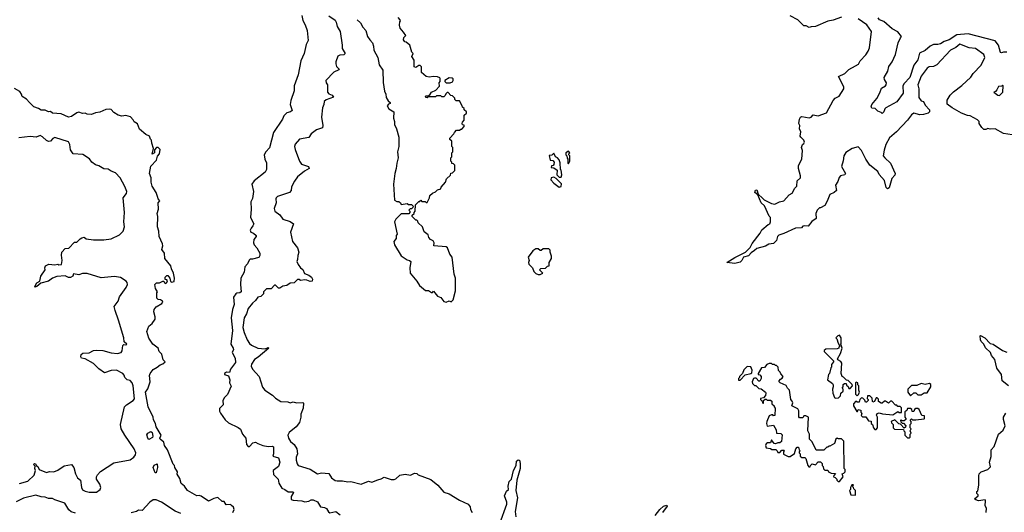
# Model space of a CAD drawing. Extents: x 2494106 to 2685573, y 758056 to 915185.
# Tile 472 of 507: x 2620470 to 2629881, y 893847 to 898557. Entities that reach past the tile are written whole.
import ezdxf

# ---------------------------------------------------------------- set-up
doc = ezdxf.new("R2010")
doc.units = 0

msp = doc.modelspace()

# ---------------------------------------------------------------- linework, layer by layer
at = {"layer": '0CON05XD'}
for points in [[(2623165.8, 898595.8), (2623175, 898550), (2623199.5, 898509.5), (2623218.8, 898455), (2623227, 898357), (2623209.3, 898320.7), (2623188, 898235), (2623157.7, 898162.3), (2623131.2, 898028.8), (2623092, 897925), (2623093, 897877), (2623062, 897785), (2623056.2, 897745), (2623075, 897690), (2623060, 897675), (2623025, 897666.7), (2622995, 897637.5), (2622983.3, 897605), (2622895, 897477.5), (2622858.8, 897331.2), (2622823.3, 897295), (2622806.7, 897265), (2622812.5, 897225), (2622828.3, 897188.3), (2622828.8, 897125), (2622815, 897100), (2622712.5, 897015), (2622690, 896985), (2622703.8, 896915), (2622694, 896846), (2622678.8, 896815), (2622683.3, 896745), (2622676.2, 896665), (2622706.7, 896605), (2622700, 896585), (2622681.2, 896565), (2622674.2, 896545), (2622680, 896525), (2622705, 896517.5), (2622730, 896495), (2622730, 896485), (2622709.2, 896455), (2622704.1, 896424.1), (2622710, 896405), (2622736.2, 896375), (2622765.6, 896325.6), (2622766.1, 896303.9), (2622756, 896284), (2622695, 896266.2), (2622673.3, 896266.7), (2622662, 896258), (2622648.1, 896221.9), (2622622.5, 896195), (2622615.7, 896144.3), (2622584, 896085), (2622580, 896025), (2622585.7, 895955), (2622575, 895944.4), (2622545, 895942.7), (2622535, 895936.2), (2622513.8, 895905), (2622520, 895835), (2622504.6, 895785), (2622492.6, 895707.4), (2622505.4, 895585), (2622488.8, 895455), (2622511.2, 895415), (2622513.3, 895405), (2622500, 895375), (2622530, 895320), (2622531.4, 895278.6), (2622484.2, 895215), (2622475, 895182.5), (2622445.9, 895185.9), (2622426.7, 895175), (2622427.5, 895165), (2622465, 895152.5), (2622480, 895115), (2622476.7, 895085), (2622492.5, 895052.5), (2622456.1, 894973.9), (2622427.5, 894945), (2622412.5, 894915), (2622413.3, 894875), (2622380.8, 894839.2), (2622380.8, 894815), (2622390, 894795), (2622435, 894731.9), (2622465, 894702.5), (2622559.1, 894659.1), (2622581.7, 894641.7), (2622599.2, 894595), (2622630, 894555), (2622638.8, 894495), (2622655, 894476.2), (2622667.5, 894475), (2622699.3, 894510.7), (2622725, 894517.5), (2622745, 894503.3), (2622795, 894484.4), (2622845, 894476), (2622885, 894478.6), (2622895, 894473.3), (2622897.5, 894405), (2622890, 894385), (2622945, 894367.5), (2622958, 894325), (2622943.3, 894285), (2622892.1, 894247.9), (2622895, 894207.5), (2622940, 894165), (2622946.7, 894125), (2622975, 894076.7), (2623005, 894066.2), (2623035, 894043.8), (2623083, 894043), (2623086.7, 894035), (2623063.6, 893996.4), (2623065, 893970), (2623085, 893962.5), (2623166.1, 893956.1), (2623195, 893946.2), (2623235, 893953.3), (2623257.5, 893967.5)], [(2623423.9, 898593.9), (2623484.3, 898554.3), (2623495.8, 898535), (2623505, 898492.5), (2623534, 898445), (2623553.8, 898315), (2623551.7, 898281.7), (2623581.2, 898235), (2623567.4, 898222.6), (2623531.4, 898218.6), (2623512.1, 898207.9), (2623492, 898155), (2623491.2, 898135), (2623499.5, 898109.5), (2623523.3, 898085), (2623520.7, 898079.3), (2623472.5, 898055), (2623397.5, 897975), (2623400, 897955), (2623413.6, 897933.6), (2623413.2, 897863.2), (2623425, 897848.8), (2623457.5, 897835), (2623470, 897815), (2623398.6, 897791.4), (2623381.2, 897775), (2623378, 897745), (2623364.2, 897715), (2623354.1, 897624.1), (2623368, 897545), (2623365, 897523.3), (2623305.7, 897504.3), (2623256.7, 897465), (2623235, 897432), (2623145, 897414.3), (2623103.8, 897366.2), (2623097.8, 897345), (2623103.1, 897315), (2623145.8, 897205), (2623165, 897176.2), (2623230, 897155), (2623237.5, 897135), (2623191.2, 897108.8), (2623125.9, 897054.1), (2623095.8, 897014.2), (2623069.5, 896960.5), (2623063.3, 896925), (2623047.5, 896905), (2622935, 896867.5), (2622920, 896855), (2622917.5, 896845), (2622920, 896805), (2622901.2, 896751.2), (2622910, 896725), (2622955, 896692.5), (2622985, 896650), (2623055, 896626), (2623087.5, 896605), (2623058, 896525), (2623076, 896435), (2623126.1, 896376.1), (2623137.5, 896335), (2623127, 896303), (2623126.7, 896265), (2623120, 896245)], [(2628325, 898582.9), (2628245, 898553.3), (2628195, 898542.5), (2628077, 898493), (2628035, 898490), (2628015, 898482.5), (2627987, 898497), (2627965, 898500), (2627906.4, 898556.4), (2627834.3, 898594.3)], [(2623695, 898557.5), (2623727.3, 898527.3), (2623751.2, 898485), (2623778.8, 898455), (2623793.8, 898395), (2623815.8, 898365.8), (2623843.3, 898335), (2623853.3, 898305), (2623854, 898265), (2623893.3, 898195), (2623906.7, 898125), (2623940, 898075), (2623943.6, 897956.4), (2623956.7, 897875), (2623970, 897845), (2623974.1, 897814.1), (2623991.7, 897781.7), (2624010, 897765), (2624010, 897755), (2623995, 897750), (2623982.5, 897735), (2623997.5, 897705), (2624047.5, 897675), (2624042.5, 897615), (2624052.5, 897585), (2624053.6, 897553.6), (2624072.5, 897515), (2624092.5, 897435), (2624092.5, 897345), (2624082.5, 897295), (2624086.7, 897235), (2624073.6, 897186.4), (2624070, 897135), (2624056.7, 897085), (2624043, 896983), (2624053, 896833), (2624075, 896820), (2624095, 896820), (2624110, 896805), (2624115, 896790), (2624175, 896800), (2624185, 896790), (2624215, 896790), (2624230, 896775), (2624228.3, 896761.7), (2624215, 896750), (2624201.7, 896748.3), (2624190, 896735), (2624200, 896725), (2624200, 896715), (2624188.3, 896701.7), (2624115, 896700), (2624065, 896650), (2624053.3, 896625), (2624077.5, 896505), (2624070, 896495), (2624070, 896465), (2624047.5, 896435), (2624052.5, 896405), (2624115, 896300), (2624175, 896262.5), (2624196.1, 896256.1), (2624207.5, 896245), (2624198.8, 896185), (2624203.3, 896135), (2624266.1, 896056.1), (2624290, 896015), (2624348.3, 895968.3), (2624377, 895967), (2624405, 895950), (2624415, 895950), (2624425, 895960), (2624463.6, 895913.6), (2624495, 895900), (2624525, 895862.5), (2624545, 895857.5)], [(2624545, 895857.5), (2624575, 895867.5), (2624595, 895860), (2624611.7, 895878.3), (2624636.7, 895965), (2624636.7, 896085), (2624622.5, 896125), (2624602.5, 896285), (2624580, 896315), (2624560, 896375), (2624546.1, 896386.1), (2624430, 896395), (2624432.5, 896425), (2624423, 896443), (2624397, 896457), (2624380, 896475), (2624375, 896500), (2624335, 896530), (2624320, 896575), (2624280, 896615), (2624275, 896630), (2624265, 896640), (2624255, 896640), (2624220, 896675), (2624221.7, 896688.3), (2624240, 896705), (2624240, 896715), (2624250, 896725), (2624251.7, 896788.3), (2624285, 896820), (2624295, 896820), (2624305, 896830), (2624315, 896820), (2624345, 896820), (2624355, 896810), (2624365, 896810), (2624387.5, 896852.5), (2624390, 896875), (2624415, 896900), (2624445, 896910), (2624465, 896930), (2624495, 896940), (2624500, 896955), (2624540, 897005), (2624550, 897035), (2624588.3, 897071.7), (2624591.7, 897088.3), (2624608.3, 897091.7), (2624630, 897115), (2624630, 897165), (2624615, 897180), (2624601.7, 897181.7), (2624600, 897195), (2624590, 897205), (2624590, 897235), (2624600, 897245), (2624600, 897285), (2624610, 897295), (2624610, 897335), (2624600, 897345), (2624600, 897395), (2624581.7, 897411.7), (2624580, 897425), (2624620, 897465), (2624625, 897480), (2624645, 897500), (2624675, 897500), (2624685, 897510), (2624695, 897510), (2624720, 897535), (2624718.3, 897548.3), (2624701.7, 897551.7), (2624700, 897565), (2624703, 897577), (2624720, 897595), (2624720, 897645), (2624740, 897665), (2624740, 897675), (2624720, 897695), (2624718.3, 897708.3), (2624701.7, 897721.7), (2624700, 897735), (2624675, 897780), (2624641.7, 897781.7), (2624630, 897795), (2624628.3, 897808.3), (2624608.3, 897828.3), (2624591.7, 897831.7), (2624565, 897860), (2624555, 897860), (2624541.7, 897848.3), (2624538.3, 897831.7), (2624525, 897820), (2624505, 897820), (2624495, 897830), (2624455, 897830), (2624445, 897820), (2624375, 897820), (2624365, 897810), (2624351.7, 897811.7), (2624350, 897825), (2624355, 897830), (2624375, 897830), (2624390, 897840), (2624407.5, 897865), (2624446.4, 897883.6), (2624481.7, 897921.7), (2624480, 897955), (2624490, 897965), (2624490, 897995), (2624485, 898000), (2624465, 898010), (2624425, 898012.5), (2624385, 898006.7), (2624355, 898012.5), (2624311.7, 898051.7), (2624310, 898105), (2624298.3, 898118.3), (2624285, 898120), (2624255, 898100), (2624240, 898105), (2624241.7, 898171.7), (2624217.5, 898205), (2624230, 898235), (2624218.3, 898248.3), (2624200, 898315), (2624162.5, 898342.5), (2624150, 898345), (2624137.5, 898365), (2624143, 898387), (2624160, 898405), (2624139.3, 898439.3), (2624107.5, 898475), (2624100, 898505), (2624103, 898537), (2624110, 898545), (2624107, 898557), (2624088.3, 898578.3)], [(2629957, 897457), (2629875, 897470), (2629795, 897512.5), (2629745, 897510), (2629725, 897517.5), (2629705, 897507.5), (2629685, 897506.7), (2629666.7, 897525), (2629642.5, 897565), (2629640, 897585), (2629625, 897600), (2629555, 897637.5), (2629530.7, 897640.7), (2629473, 897663), (2629383, 897713), (2629335, 897750), (2629333.6, 897786.4), (2629362.5, 897835), (2629395, 897866.7), (2629475, 897926.7), (2629561.7, 898008.3), (2629585, 898042.5), (2629658.8, 898121.2), (2629695.7, 898195.7), (2629685.7, 898225.7), (2629605, 898282.5), (2629545, 898287.3), (2629455, 898324), (2629419.4, 898290.6), (2629367.1, 898265), (2629235, 898125.8), (2629205, 898110), (2629164.5, 898105.5), (2629145, 898094.2), (2629085, 898018), (2629055.8, 897935), (2629064.2, 897895), (2629065, 897812.5), (2629085, 897782.5), (2629107.5, 897775), (2629125, 897740), (2629166.1, 897696.1), (2629167.5, 897675), (2629155, 897663.3), (2629108.3, 897651.7), (2629075, 897648.8), (2629017, 897663), (2628993.6, 897646.4), (2628956.2, 897595), (2628850, 897485), (2628783.9, 897426.1), (2628750, 897365), (2628731.7, 897308.3), (2628722.5, 897255), (2628740, 897235), (2628792.5, 897185), (2628837.5, 897085), (2628835, 897070), (2628805, 897040), (2628780.3, 896949.7), (2628765, 896940), (2628753.4, 896953.4), (2628735, 897020), (2628686.4, 897076.4), (2628673.3, 897105), (2628595, 897166.7), (2628556.2, 897225), (2628515.8, 897305.8), (2628485, 897342.5), (2628427.5, 897325), (2628365, 897288), (2628347.5, 897255), (2628341.2, 897208.8), (2628324.3, 897155), (2628363.3, 897085), (2628356, 897074), (2628317, 897063), (2628301.7, 897048.3), (2628289.1, 897010.9), (2628266.7, 896975), (2628276.7, 896925), (2628255, 896903.3), (2628213.8, 896886.2), (2628189.5, 896820.5), (2628165, 896780), (2628125, 896757.5), (2628115, 896757.5), (2628092.5, 896735), (2628081.2, 896705), (2628082.5, 896655), (2628042.3, 896627.7), (2628005, 896582.5), (2627975, 896586.7), (2627955, 896582.5), (2627941.7, 896568.3), (2627885, 896563.3), (2627775, 896511.2), (2627725, 896498), (2627712.5, 896485), (2627702.7, 896447.3), (2627675, 896416.2), (2627629.5, 896410.5), (2627599.7, 896390.3), (2627515, 896369.2), (2627495, 896348.8), (2627461.7, 896328.3), (2627435, 896298.8), (2627387.5, 896285), (2627373.3, 896255), (2627355, 896240), (2627305, 896226.7), (2627230, 896235), (2627305, 896284), (2627407, 896333), (2627450.7, 896379.3), (2627471.7, 896418.3), (2627547.5, 896515), (2627563.6, 896546.4), (2627625, 896600), (2627640, 896605), (2627647.5, 896625), (2627647.5, 896665), (2627635, 896680), (2627588.8, 896778.8), (2627558.6, 896805), (2627524, 896884), (2627497.5, 896905), (2627501.7, 896928.3), (2627515, 896931.2), (2627530, 896890), (2627569.7, 896849.7), (2627585, 896833.8), (2627655, 896798.8), (2627686.4, 896793.6), (2627733.6, 896816.4), (2627773.6, 896826.4), (2627825, 896882.5), (2627855, 896900), (2627877.5, 896945), (2627897.5, 896965), (2627902.5, 897015), (2627932.5, 897045), (2627933.3, 897065), (2627912.5, 897135), (2627913, 897163), (2627947.5, 897225), (2627952.5, 897305), (2627942.5, 897335), (2627952.5, 897365), (2627965, 897372.5), (2627970, 897385), (2627963.8, 897405), (2627935, 897433.3), (2627931.2, 897445), (2627936.7, 897485), (2627923.9, 897513.9), (2627926.7, 897545), (2627917.5, 897565), (2627922.5, 897605), (2627933.6, 897626.4), (2627945, 897630), (2628015, 897620), (2628033.6, 897626.4), (2628055, 897646), (2628100.7, 897639.3), (2628183, 897667), (2628244.4, 897785.6), (2628265, 897806.2), (2628301.2, 897825), (2628346.2, 897895), (2628348.8, 897915), (2628297.5, 898015), (2628356.1, 898043.9), (2628395, 898082.5), (2628460, 898115), (2628486.4, 898133.6), (2628502.5, 898165), (2628557.3, 898222.7), (2628578.8, 898255), (2628591.2, 898288.8), (2628612, 898445), (2628568.7, 898508.7), (2628485, 898566.9)], [(2629903.9, 898246.1), (2629875, 898246), (2629855, 898238.8), (2629845, 898243.3), (2629826.7, 898315), (2629795, 898354.3), (2629535, 898421.9), (2629427.6, 898412.4), (2629355, 898365.5), (2629305, 898348.1), (2629272, 898328), (2629245, 898319.4), (2629205, 898318.6), (2629171.2, 898305), (2629125, 898262.5), (2629072.1, 898237.9), (2629053.3, 898175), (2629016, 898124), (2628978.8, 898005), (2628922.5, 897947.5), (2628910, 897925), (2628913.8, 897855), (2628855, 897770.8), (2628750, 897715), (2628740, 897705), (2628730, 897675), (2628715, 897660), (2628705, 897670), (2628671.7, 897681.7), (2628647, 897707), (2628615, 897710), (2628610, 897725), (2628613.8, 897745), (2628662.5, 897805), (2628691.7, 897858.3), (2628706.2, 897903.8), (2628745, 897923.8), (2628752, 897935), (2628753.8, 897955), (2628736, 897985), (2628734.2, 898005), (2628769.2, 898065), (2628778.8, 898111.2), (2628810, 898155), (2628840, 898225), (2628866.2, 898335), (2628887.5, 898385), (2628900, 898395), (2628865, 898441.2), (2628809.1, 898469.1), (2628728.8, 898538.8), (2628687.3, 898557.3), (2628676, 898575)], [(2624585, 897953.3), (2624606.4, 897963.6), (2624612.5, 897975), (2624611.7, 897991.7), (2624605, 897997.5), (2624575, 898000), (2624533, 897977), (2624532.5, 897965), (2624545, 897953.3), (2624585, 897953.3)], [(2629835, 897832.5), (2629866.7, 897865), (2629870, 897925), (2629865, 897930), (2629857.5, 897922.5), (2629825, 897920), (2629810, 897885), (2629798.3, 897871.7), (2629780, 897865), (2629820, 897835), (2629835, 897832.5)], [(2622508.8, 893845), (2622518.8, 893875), (2622513.3, 893895), (2622495, 893913.3), (2622485, 893920), (2622445, 893917.5), (2622425, 893950), (2622405, 893950), (2622365, 893987.5), (2622325, 893980), (2622276.2, 893953.8), (2622205, 894000), (2622185, 894006.7), (2622162.5, 894005), (2622075, 894056.7), (2622046, 894096), (2622013.2, 894123.2), (2622000.3, 894170.3), (2621975, 894210), (2621977.5, 894235), (2621952.5, 894275), (2621950, 894295), (2621936.4, 894306.4), (2621884, 894444), (2621854.2, 894485), (2621846.7, 894516.7), (2621812.5, 894545), (2621810, 894555), (2621821.2, 894585), (2621775.7, 894665), (2621768, 894695), (2621749.7, 894729.7), (2621745.5, 894755.5), (2621699.1, 894855), (2621673.8, 894995), (2621693.6, 895026.4), (2621716.8, 895093.2), (2621711.2, 895155), (2621716.2, 895175), (2621745, 895211.2), (2621785, 895234), (2621811.7, 895258.3), (2621837.5, 895265), (2621860, 895285), (2621840, 895305), (2621828.8, 895358.8), (2621802.5, 895385), (2621795, 895417.5), (2621742.5, 895455), (2621705, 895512.5), (2621683.8, 895575), (2621704.2, 895625.8), (2621737, 895653), (2621766.2, 895695), (2621766.2, 895715), (2621751.2, 895765), (2621756.2, 895785), (2621775, 895810), (2621830, 895845), (2621836.7, 895855), (2621835, 895866.7), (2621815, 895880), (2621793, 895883), (2621780, 895895), (2621780, 895945), (2621787.5, 895955), (2621768.3, 895988.3), (2621762.5, 896025), (2621778.3, 896041.7), (2621805, 896042.5), (2621837, 896057), (2621847, 896057), (2621855, 896040), (2621867.5, 896035), (2621877.5, 896045), (2621881.7, 896061.7), (2621875, 896070), (2621861.7, 896071.7), (2621860, 896095), (2621875, 896110), (2621885, 896110), (2621906.1, 896086.1), (2621912.5, 896055), (2621925, 896047.5), (2621947.5, 896055), (2621948.8, 896085), (2621941.2, 896135), (2621920, 896175), (2621913.8, 896205), (2621858, 896275), (2621854, 896325), (2621829.3, 896359.3), (2621838.8, 896395), (2621836.2, 896415), (2621802.5, 896485), (2621798.8, 896535), (2621785.9, 896575.9), (2621789.2, 896675), (2621784.2, 896705), (2621797.5, 896745), (2621792.5, 896805), (2621810, 896825), (2621793, 896843), (2621788.8, 896865), (2621773.8, 896905), (2621735.8, 896965.8), (2621726.2, 897005), (2621725.8, 897045), (2621712, 897085), (2621724.2, 897155.8), (2621778, 897215), (2621788.8, 897251.2), (2621806.9, 897275), (2621813.1, 897315), (2621795, 897334.2), (2621776.2, 897333.8), (2621758.3, 897311.7), (2621760, 897285), (2621735, 897270), (2621750, 897325), (2621732.5, 897375), (2621730, 897405), (2621720, 897415), (2621710, 897445), (2621675, 897460), (2621615, 897510), (2621595, 897560), (2621565, 897580), (2621555, 897600), (2621528.3, 897628.3), (2621485, 897640), (2621445, 897634), (2621410, 897645), (2621370.7, 897670.7), (2621345, 897697.5), (2621325, 897702.5), (2621293, 897697), (2621235, 897672.5), (2621193.6, 897666.4), (2621155, 897650), (2621115, 897652.5), (2621095, 897662.5), (2621070.7, 897660.7), (2621035, 897672.5), (2621015, 897666.7), (2620965, 897630), (2620936.4, 897626.4), (2620867, 897657), (2620785, 897662.5), (2620765, 897680), (2620745, 897677.5), (2620715, 897692.5), (2620675, 897692.5), (2620649.5, 897709.5), (2620605, 897723.3), (2620565, 897766.7), (2620535, 897796.7), (2620495, 897822.5), (2620488.8, 897845), (2620471.2, 897871.2), (2620418.8, 897898.8)], [(2620468.3, 894121.7), (2620547.5, 894145), (2620608.3, 894201.7), (2620620, 894245), (2620613.8, 894265), (2620617, 894287), (2620602, 894305), (2620610, 894315), (2620625, 894307.5), (2620627.5, 894295), (2620642.5, 894285), (2620655, 894257.5), (2620725, 894227.5), (2620755, 894237.5), (2620795, 894232.5), (2620835, 894250), (2620895, 894290), (2620965, 894303.3), (2620987.5, 894275), (2621003.6, 894213.6), (2621024, 894175), (2621052.5, 894155), (2621061.2, 894085), (2621071.7, 894061.7), (2621095, 894048), (2621135, 894038.6), (2621205, 894040), (2621238.8, 894065), (2621246.2, 894085), (2621236.7, 894115), (2621203.3, 894165), (2621203.6, 894186.4), (2621212.5, 894205), (2621241.7, 894238.3), (2621371.3, 894318.7), (2621525, 894349.2), (2621561.2, 894375), (2621576, 894395), (2621580, 894415), (2621564.2, 894454.2), (2621476.4, 894583.6), (2621440.8, 894645), (2621432, 894685), (2621473.2, 894856.8), (2621490, 894875), (2621556.2, 894915), (2621566.7, 894933.3), (2621553.6, 895056.4), (2621545.3, 895085.3), (2621525, 895107.1), (2621496.7, 895115), (2621476.4, 895136.4), (2621469.2, 895159.2), (2621455, 895173.3), (2621395.9, 895205.9), (2621345, 895203.3), (2621282, 895182), (2621225, 895217.5), (2621175, 895270), (2621095, 895313.3), (2621061.7, 895321.7), (2621053.3, 895335), (2621057.5, 895355), (2621073, 895367), (2621135, 895372.5), (2621175, 895392.5), (2621205, 895396.7), (2621263.6, 895393.6), (2621345, 895372.5), (2621405, 895366), (2621440, 895375), (2621448.6, 895391.4), (2621455, 895442.5), (2621465, 895450), (2621485, 895447.5), (2621492.5, 895455), (2621468.3, 895478.3), (2621466, 895515), (2621413.5, 895685), (2621381.1, 895775), (2621374.2, 895815), (2621412.5, 895865), (2621423.9, 895906.1), (2621487.5, 895995), (2621498.9, 896025), (2621496.7, 896045), (2621488, 896058), (2621435, 896093.1), (2621375, 896102.2), (2621248.3, 896088.3), (2621115, 896128.8), (2621069.3, 896130.7), (2621035, 896118.8), (2620985, 896126.2), (2620976.7, 896105), (2620955, 896092.9), (2620935, 896092.5), (2620905, 896107.5), (2620825, 896102), (2620783.8, 896085), (2620745, 896057.5), (2620671.2, 896038.8), (2620635, 896007.5), (2620615, 896000), (2620613.3, 896006.7), (2620635, 896040), (2620662.5, 896057.5), (2620672.5, 896105), (2620712.5, 896165), (2620710, 896185), (2620717.5, 896205), (2620748.3, 896218.3), (2620805, 896213.3), (2620835, 896220), (2620844.1, 896214.1), (2620870, 896215), (2620877.5, 896255), (2620870, 896305), (2620872.5, 896335), (2620905, 896370), (2620938.3, 896371.7), (2620995, 896430), (2621015, 896430), (2621047, 896463), (2621065, 896472.5), (2621085, 896477.5), (2621105, 896462.5), (2621175, 896453.3), (2621275, 896453.8), (2621345, 896462), (2621425, 896500), (2621458, 896535), (2621472.5, 896575), (2621465.6, 896625), (2621471.2, 896715), (2621457.5, 896855), (2621490, 896895), (2621493.3, 896915), (2621475, 896962.5), (2621430, 897045), (2621385, 897092.5), (2621345, 897107.5), (2621317, 897127), (2621275, 897130), (2621225, 897160), (2621195, 897170), (2621160, 897195), (2621136.4, 897226.4), (2621075, 897267.5), (2620980, 897275), (2620954.1, 897314.1), (2620948.6, 897365), (2620935, 897388.8), (2620805, 897430), (2620787.6, 897422.4), (2620765, 897396.7), (2620745, 897393.8), (2620725, 897402), (2620687.8, 897437.8), (2620665, 897449.2), (2620627, 897433), (2620571.5, 897441.5), (2620463.2, 897426.8)], [(2625645, 897050), (2625652.5, 897075), (2625647, 897117), (2625640, 897125), (2625637, 897187), (2625627, 897217), (2625610, 897235), (2625590, 897245), (2625575, 897280), (2625557, 897263), (2625530, 897260), (2625540, 897215), (2625565, 897210), (2625577.5, 897195), (2625577, 897173), (2625568.3, 897161.7), (2625551.7, 897158.3), (2625550, 897145), (2625575, 897140), (2625608.3, 897118.3), (2625603, 897073), (2625625, 897050), (2625645, 897050)], [(2625715, 897180), (2625730, 897205), (2625730, 897255), (2625720, 897265), (2625720, 897275), (2625730, 897285), (2625715, 897300), (2625690, 897285), (2625690, 897265), (2625700, 897255), (2625703, 897233), (2625710, 897225), (2625710, 897185), (2625715, 897180)], [(2625625, 896956.7), (2625645, 896963.3), (2625648.3, 896988.3), (2625599.3, 897039.3), (2625575, 897050), (2625550, 897045), (2625547.5, 897025), (2625575, 896992.5), (2625625, 896956.7)], [(2625445, 896120), (2625470, 896135), (2625440, 896165), (2625451.7, 896178.3), (2625495, 896180), (2625515, 896200), (2625530, 896205), (2625530, 896235), (2625552.5, 896275), (2625553.3, 896295), (2625540, 896335), (2625540, 896355), (2625527, 896367), (2625475, 896367.5), (2625455, 896350), (2625445, 896350), (2625427, 896367), (2625405, 896367.5), (2625373.6, 896346.4), (2625330, 896285), (2625340, 896255), (2625332.5, 896235), (2625335, 896220), (2625373, 896183), (2625385, 896150), (2625405, 896130), (2625425, 896120), (2625445, 896120)], [(2623120, 896245), (2623131.2, 896215), (2623153.8, 896183.8), (2623175, 896167.5), (2623190.7, 896130.7), (2623235, 896113.8), (2623258.8, 896095), (2623270, 896075), (2623265, 896057.5), (2623245, 896052.5), (2623215, 896067.5), (2623195, 896070), (2623155, 896062.5), (2623141.7, 896071.7), (2623125, 896072.5), (2623095, 896040), (2623055, 896037.5), (2623025, 896016.7), (2622985, 896010), (2622955, 895990), (2622945, 895990), (2622915, 896020), (2622905, 896020), (2622875, 895982.5), (2622830, 895985), (2622800, 895955), (2622800, 895935), (2622775, 895910), (2622745, 895902.5), (2622725, 895872.5), (2622695, 895847.5), (2622653.1, 895796.9), (2622639.4, 895745), (2622615, 895706.7), (2622603.8, 895615), (2622615.8, 895565), (2622644.3, 895495), (2622665, 895461.2), (2622685, 895444.2), (2622745, 895415.8), (2622815, 895410), (2622845, 895422.5), (2622852.5, 895415), (2622750.9, 895329.1), (2622713, 895307), (2622684.2, 895264.2), (2622682.5, 895245), (2622694, 895215), (2622758, 895145), (2622774.2, 895094.2), (2622792.3, 895042.3), (2622813.3, 895015), (2622885, 894966.7), (2622915, 894936.7), (2622965, 894906.7), (2623031.7, 894901.7), (2623055, 894892.5), (2623085, 894902.5), (2623117, 894893), (2623175, 894897.5), (2623181.7, 894891.7), (2623178.3, 894841.7), (2623157.5, 894785), (2623156.7, 894755), (2623143.6, 894706.4), (2623112.5, 894665), (2623045, 894611.2), (2623032, 894585), (2623040, 894555), (2623058.8, 894525), (2623095, 894496), (2623119.4, 894455), (2623124.3, 894405), (2623112.5, 894375), (2623111.4, 894345), (2623120.9, 894310.9), (2623133.3, 894295), (2623245, 894259.2), (2623315, 894214.2), (2623355, 894224), (2623425, 894216.7), (2623448.8, 894175), (2623485, 894152), (2623505, 894148), (2623555, 894149.2), (2623605, 894138), (2623635, 894141.2), (2623735, 894116.2), (2623805, 894143.3), (2623835, 894136.2), (2623892.7, 894157.3), (2623925, 894166.2), (2623955, 894183.8), (2624020.7, 894160.7), (2624049.3, 894160.7), (2624065, 894167.5), (2624105, 894202.5), (2624155, 894210), (2624205, 894203.3), (2624245, 894220), (2624265, 894217.5), (2624280, 894205), (2624400.7, 894160.7), (2624466.7, 894105), (2624525, 894040), (2624575, 894022), (2624672.3, 893962.3), (2624755.7, 893925.7), (2624775, 893897.5), (2624778.8, 893875), (2624793.8, 893845)], [(2628265, 894937.5), (2628295, 894942.5), (2628315, 894960), (2628320, 894985), (2628340, 895005), (2628340, 895025), (2628330, 895035), (2628340, 895045), (2628341.7, 895068.3), (2628355, 895080), (2628368.3, 895078.3), (2628371.7, 895061.7), (2628388.3, 895048.3), (2628395, 895030), (2628408.3, 895031.7), (2628430, 895055), (2628428.3, 895068.3), (2628388.3, 895108.3), (2628371.7, 895111.7), (2628345, 895140), (2628330, 895145), (2628323.3, 895175), (2628326.7, 895273.3), (2628317.7, 895287.7), (2628290, 895305), (2628287.5, 895315), (2628316.7, 895365), (2628330, 895415), (2628317.5, 895455), (2628322.5, 895465), (2628322.5, 895515), (2628305, 895540), (2628290, 895535), (2628270, 895515), (2628280, 895505), (2628292.5, 895465), (2628310, 895435), (2628300, 895425), (2628300, 895415), (2628285, 895410), (2628175, 895407.5), (2628160, 895395), (2628160, 895385), (2628250, 895295), (2628250, 895285), (2628228.3, 895261.7), (2628230, 895235), (2628223, 895227), (2628210, 895175), (2628200, 895165), (2628190, 895115), (2628239.3, 895079.3), (2628247, 895067), (2628246.2, 895045), (2628237.5, 895025), (2628243.3, 894985), (2628257.5, 894945), (2628265, 894937.5)], [(2629921.2, 895055), (2629860, 895105), (2629852.9, 895165), (2629810, 895225), (2629789.5, 895309.5), (2629757.5, 895345), (2629750, 895375), (2629700.7, 895420.7), (2629686.7, 895455), (2629659.2, 895479.2), (2629652.5, 895495), (2629650, 895535), (2629655, 895537.5), (2629695, 895516.7), (2629745, 895462.5), (2629775, 895453.3), (2629863, 895393), (2629905, 895378.8)], [(2627355, 895110), (2627405, 895160), (2627457, 895173), (2627468.3, 895181.7), (2627470, 895205), (2627458.3, 895238.3), (2627425, 895240), (2627391.7, 895208.3), (2627380, 895175), (2627350, 895145), (2627350, 895135), (2627340, 895125), (2627341.7, 895111.7), (2627355, 895110)], [(2628305, 894140), (2628340, 894185), (2628330, 894215), (2628348.3, 894221.7), (2628360, 894235), (2628360, 894255), (2628350, 894265), (2628347, 894527), (2628325, 894550), (2628295, 894550), (2628283, 894557), (2628270, 894545), (2628256.7, 894503.3), (2628215, 894480), (2628205, 894480), (2628195, 894470), (2628185, 894470), (2628155, 894440), (2628081.7, 894441.7), (2628045, 894520), (2628020, 894545), (2628020, 894595), (2628003.3, 894625), (2628010, 894755), (2627985, 894770), (2627965, 894770), (2627955, 894750), (2627925, 894750), (2627918.3, 894758.3), (2627916.4, 894816.4), (2627907.5, 894835), (2627850, 894865), (2627860, 894895), (2627855, 894910), (2627840, 894925), (2627827.5, 895015), (2627807.5, 895035), (2627795, 895060), (2627740, 895085), (2627730, 895095), (2627730, 895105), (2627740.7, 895119.3), (2627759.3, 895130.7), (2627767.5, 895145), (2627745, 895170), (2627738.3, 895188.3), (2627721.7, 895201.7), (2627720, 895235), (2627705, 895250), (2627695, 895250), (2627685, 895260), (2627665, 895260), (2627655, 895270), (2627635, 895270), (2627610.7, 895259.3), (2627588.3, 895231.7), (2627561.7, 895228.3), (2627530, 895175), (2627530, 895165), (2627545, 895160), (2627557.5, 895145), (2627557.5, 895125), (2627545, 895100), (2627535, 895100), (2627508.3, 895128.3), (2627495, 895130), (2627482.5, 895125), (2627470, 895095), (2627475, 895080), (2627495, 895060), (2627505, 895060), (2627535, 895030), (2627558.3, 895028.3), (2627597.5, 894995), (2627602.5, 894985), (2627600, 894965), (2627578.3, 894941.7), (2627550, 894935), (2627550, 894925), (2627568.3, 894908.3), (2627571.7, 894891.7), (2627578.3, 894891.7), (2627580, 894915), (2627595, 894930), (2627605, 894930), (2627615, 894920), (2627645, 894920), (2627658.3, 894908.3), (2627660, 894885), (2627680, 894865), (2627680, 894855), (2627691.7, 894841.7), (2627687, 894773), (2627675, 894770), (2627667.5, 894777.5), (2627655, 894777.5), (2627635, 894770), (2627610, 894715), (2627607.5, 894695), (2627615, 894670), (2627675, 894680), (2627700, 894635), (2627703, 894603), (2627745, 894600), (2627758.3, 894588.3), (2627752.5, 894525), (2627735, 894512.5), (2627715, 894512.5), (2627695, 894500), (2627680, 894505), (2627655, 894540), (2627645, 894510), (2627618.3, 894511.7), (2627605, 894500), (2627597.5, 894485), (2627603.6, 894463.6), (2627647, 894457), (2627658.3, 894448.3), (2627697, 894447), (2627710, 894435), (2627715, 894420), (2627735, 894420), (2627755, 894440), (2627775, 894440), (2627780, 894435), (2627770, 894425), (2627771.7, 894401.7), (2627815, 894380), (2627835, 894380), (2627875, 894410), (2627890, 894455), (2627901.7, 894468.3), (2627915, 894470), (2627920, 894445), (2627930, 894435), (2627920, 894425), (2627920, 894415), (2627930, 894405), (2627930, 894385), (2627945, 894370), (2627975, 894370), (2627985, 894360), (2628003, 894293), (2628011.7, 894281.7), (2628025, 894280), (2628030, 894295), (2628045, 894310), (2628075, 894300), (2628101.7, 894328.3), (2628125, 894330), (2628140, 894315), (2628140, 894295), (2628150, 894285), (2628153, 894263), (2628165, 894250), (2628195, 894250), (2628200, 894235), (2628225, 894220), (2628268.3, 894218.3), (2628251.7, 894198.3), (2628250, 894185), (2628265, 894180), (2628280, 894165), (2628280, 894155), (2628291.7, 894141.7), (2628305, 894140)], [(2628475, 894960), (2628488.3, 894971.7), (2628497.5, 894995), (2628490, 895015), (2628490, 895055), (2628480, 895065), (2628480, 895085), (2628465, 895090), (2628460, 895085), (2628460, 894975), (2628475, 894960)], [(2628985, 894960), (2629015, 894990), (2629035, 894990), (2629055, 894970), (2629085, 894970), (2629115, 894990), (2629145, 894990), (2629180, 895045), (2629178.3, 895068.3), (2629165, 895080), (2629125, 895067.5), (2629085, 895077.5), (2629045, 895060), (2628995, 895060), (2628960, 895025), (2628960, 894995), (2628985, 894960)], [(2628655, 894640), (2628670, 894655), (2628670, 894755), (2628660, 894775), (2628665, 894790), (2628685, 894796.7), (2628717, 894787), (2628815, 894777.5), (2628865, 894810), (2628875, 894800), (2628898.3, 894801.7), (2628900, 894845), (2628885, 894860), (2628865, 894860), (2628855, 894870), (2628841.7, 894871.7), (2628805, 894910), (2628795, 894910), (2628775, 894890), (2628745, 894910), (2628735, 894910), (2628715, 894890), (2628705, 894890), (2628680, 894905), (2628678.3, 894928.3), (2628665, 894940), (2628655, 894940), (2628640, 894905), (2628625, 894900), (2628620, 894905), (2628618.3, 894938.3), (2628595, 894960), (2628575, 894960), (2628570, 894935), (2628580, 894925), (2628580, 894915), (2628565, 894900), (2628555, 894900), (2628548.3, 894918.3), (2628528.3, 894938.3), (2628515, 894940), (2628500, 894925), (2628495, 894900), (2628475, 894900), (2628461.7, 894908.3), (2628440, 894885), (2628440, 894865), (2628471.7, 894811.7), (2628478.3, 894811.7), (2628485, 894830), (2628510, 894825), (2628510, 894805), (2628520, 894795), (2628511.7, 894771.7), (2628525, 894760), (2628558.3, 894758.3), (2628581.7, 894721.7), (2628608.3, 894718.3), (2628610, 894695), (2628620, 894685), (2628630, 894655), (2628645, 894640), (2628655, 894640)], [(2628975, 894560), (2628980, 894565), (2628980, 894595), (2628990, 894605), (2628982.5, 894625), (2628990, 894645), (2628980, 894655), (2628980, 894685), (2628990, 894695), (2628990, 894715), (2628981.7, 894728.3), (2628995, 894740), (2629005, 894730), (2629035, 894730), (2629115, 894740), (2629120, 894745), (2629118.3, 894768.3), (2629091.7, 894771.7), (2629068.3, 894828.3), (2629055, 894840), (2629035, 894840), (2629021.7, 894828.3), (2629015, 894810), (2629001.7, 894811.7), (2628998.3, 894828.3), (2628985, 894840), (2628955, 894840), (2628948.3, 894821.7), (2628931.7, 894808.3), (2628930, 894755), (2628940, 894745), (2628940, 894735), (2628925, 894720), (2628905, 894720), (2628895, 894730), (2628890, 894725), (2628891.7, 894711.7), (2628905, 894700), (2628918.3, 894698.3), (2628940, 894675), (2628938.3, 894661.7), (2628925, 894650), (2628888.3, 894688.3), (2628871.7, 894691.7), (2628835, 894730), (2628800, 894715), (2628801.7, 894701.7), (2628820, 894685), (2628820, 894655), (2628831.7, 894641.7), (2628918.3, 894638.3), (2628920, 894625), (2628930, 894615), (2628930, 894585), (2628955, 894560), (2628975, 894560)], [(2629707.5, 893845), (2629710, 893885), (2629698.3, 893908.3), (2629702.5, 893955), (2629697.5, 893965), (2629635, 893957.5), (2629607.5, 893965), (2629597.5, 893975), (2629630, 894005), (2629630, 894015), (2629620, 894025), (2629620, 894045), (2629627, 894053), (2629637.5, 894105), (2629637.5, 894195), (2629642.5, 894215), (2629660, 894235), (2629724.2, 894255.8), (2629747.7, 894282.3), (2629740.8, 894325), (2629755, 894380), (2629755.6, 894444.4), (2629785, 894476.7), (2629826, 894594), (2629869.3, 894630.7), (2629888.9, 894675), (2629873.3, 894735), (2629874.4, 894755), (2629894.4, 894795.6)], [(2621705, 894542.5), (2621694.5, 894554.5), (2621685, 894587.5), (2621695.7, 894604.3), (2621725, 894618), (2621735, 894610), (2621744, 894575), (2621738, 894562), (2621705, 894542.5)], [(2621763.6, 894223.6), (2621746, 894275), (2621755, 894296), (2621785, 894310), (2621788.6, 894275), (2621775, 894223.8), (2621763.6, 894223.6)], [(2625059.6, 893740.4), (2625125.4, 893925), (2625125.7, 893945), (2625105.4, 894005), (2625122.2, 894047.8), (2625143.3, 894065), (2625138.1, 894098.1), (2625148.9, 894141.1), (2625171.2, 894165), (2625189.4, 894245), (2625214.3, 894295), (2625220, 894335), (2625235, 894348), (2625246, 894346), (2625254.3, 894315), (2625254, 894265), (2625223.3, 894155), (2625213.3, 894055), (2625227.1, 893985), (2625206.2, 893855), (2625212, 893805)], [(2628455, 894010), (2628460, 894015), (2628460, 894055), (2628441.7, 894071.7), (2628440, 894085), (2628430, 894095), (2628438.3, 894108.3), (2628425, 894110), (2628410, 894085), (2628410, 894065), (2628402.5, 894055), (2628413, 894013), (2628455, 894010)], [(2621005, 893840), (2620961.2, 893851.2), (2620941.1, 893871.1), (2620900, 893935), (2620805.6, 893965.6), (2620785, 893978), (2620745, 893977.5), (2620715, 893990.8), (2620674.1, 893994.1), (2620625, 894010), (2620505, 893982.5), (2620435, 893947.5)], [(2622010, 893835), (2621956.2, 893856.2), (2621825, 893944.4), (2621773.6, 893966.4), (2621745, 893966.7), (2621712.5, 893945), (2621640, 893865), (2621605, 893866.7), (2621585.9, 893854.1), (2621535, 893840.6)], [(2623257.5, 893967.5), (2623275, 893966.7), (2623315, 893946.2), (2623345, 893897.5), (2623385, 893893.8), (2623404.1, 893884.1), (2623421.7, 893851.7), (2623435, 893842.5), (2623493, 893853), (2623533, 893823)], [(2626543.1, 893816.9), (2626587.5, 893875), (2626625, 893905.7), (2626656.4, 893916.4), (2626660, 893905), (2626615.6, 893844.4)]]:
    msp.add_lwpolyline(points, dxfattribs=at)

doc.saveas('drawing.dxf')
